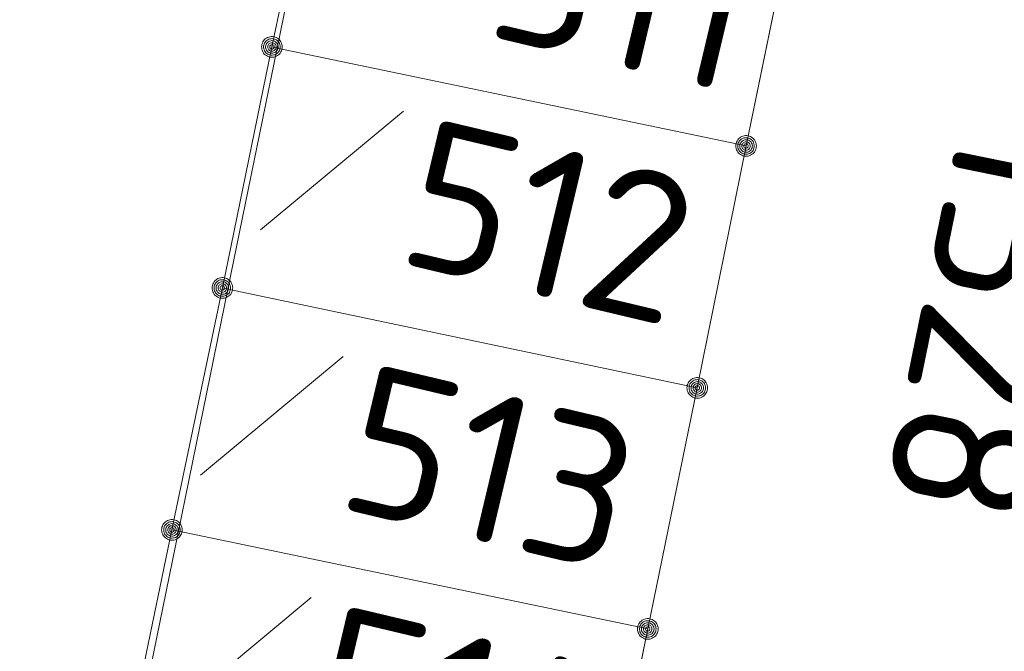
# Model space of a CAD drawing. Header units: metres. Extents: x 3425540 to 3446143, y 5432760 to 5444637.
# Tile 638 of 656: x 3444937 to 3444949, y 5435799 to 5435806. Entities that reach past the tile are written whole.
import ezdxf

# ---------------------------------------------------------------- set-up
doc = ezdxf.new("R2010")
doc.units = ezdxf.units.M
doc.layers.add('B_Bestand', color=9, linetype='Continuous', lineweight=18)
doc.layers.add('B_Flurgrenzen', color=9, linetype='Continuous', lineweight=18)
doc.styles.get("Standard").update_dxf_attribs({"font": 'isocpeur.ttf'})

msp = doc.modelspace()

# ---------------------------------------------------------------- linework, layer by layer
at = {"layer": 'B_Bestand'}
for points in [[(3444945.689, 5435804.848), (3444946.289, 5435807.758), (3444940.608, 5435808.957), (3444940.012, 5435806.034), (3444945.689, 5435804.848)], [(3444940.012, 5435806.034), (3444939.416, 5435803.114), (3444945.099, 5435801.918), (3444945.689, 5435804.848)], [(3444939.416, 5435803.114), (3444938.817, 5435800.182)], [(3444944.499, 5435798.998), (3444945.099, 5435801.918)], [(3444938.817, 5435800.182), (3444938.22, 5435797.258), (3444943.899, 5435796.078), (3444944.499, 5435798.998), (3444938.817, 5435800.182)]]:
    msp.add_lwpolyline(points, dxfattribs=at)
for points, knots in [([(3445186.622, 5435751.676), (3445184.336, 5435753.331), (3445182.05, 5435754.985), (3445179.764, 5435756.639), (3445177.603, 5435758.203), (3445175.418, 5435759.732), (3445173.241, 5435761.272), (3445165.58, 5435766.693), (3445157.875, 5435772.036), (3445150.028, 5435777.199), (3445141.655, 5435782.708), (3445132.842, 5435787.481), (3445124.072, 5435792.317), (3445122.796, 5435793.021), (3445121.474, 5435793.634), (3445120.199, 5435794.341), (3445115.835, 5435796.764), (3445111.481, 5435799.236), (3445107.457, 5435802.184), (3445103.518, 5435805.07), (3445099.586, 5435807.963), (3445095.658, 5435810.862), (3445091.137, 5435814.198), (3445086.614, 5435817.529), (3445082.097, 5435820.87), (3445076.719, 5435824.848), (3445071.367, 5435828.863), (3445066, 5435832.856), (3445060.612, 5435836.865), (3445055.222, 5435840.868), (3445049.783, 5435844.809), (3445045.201, 5435848.129), (3445040.418, 5435851.155), (3445035.68, 5435854.248), (3445030.038, 5435857.931), (3445024.385, 5435861.592), (3445018.638, 5435865.107), (3445011.748, 5435869.321), (3445004.613, 5435873.109), (3444997.662, 5435877.222), (3444994.679, 5435878.987), (3444991.608, 5435880.632), (3444988.824, 5435882.695), (3444986.55, 5435884.381), (3444984.276, 5435886.067), (3444982.002, 5435887.752), (3444979.028, 5435889.957), (3444976.054, 5435892.161), (3444973.08, 5435894.365), (3444965.603, 5435899.906), (3444958.075, 5435905.377), (3444950.567, 5435910.876), (3444943.434, 5435916.1), (3444936.283, 5435921.294), (3444929.081, 5435926.425), (3444924.842, 5435929.445), (3444920.482, 5435932.293), (3444916.054, 5435935.026), (3444908.237, 5435939.852), (3444900.42, 5435944.677), (3444892.603, 5435949.502)], [0, 0, 0, 0, 0.023866, 0.023866, 0.023866, 0.046422, 0.046422, 0.046422, 0.125788, 0.125788, 0.125788, 0.210471, 0.210471, 0.210471, 0.222791, 0.222791, 0.222791, 0.264973, 0.264973, 0.264973, 0.306265, 0.306265, 0.306265, 0.35378, 0.35378, 0.35378, 0.41036, 0.41036, 0.41036, 0.467156, 0.467156, 0.467156, 0.514999, 0.514999, 0.514999, 0.571969, 0.571969, 0.571969, 0.640259, 0.640259, 0.640259, 0.669566, 0.669566, 0.669566, 0.693507, 0.693507, 0.693507, 0.724816, 0.724816, 0.724816, 0.803525, 0.803525, 0.803525, 0.878296, 0.878296, 0.878296, 0.922305, 0.922305, 0.922305, 1, 1, 1, 1]), ([(3444891.819, 5435947.712), (3444896.762, 5435944.811), (3444901.706, 5435941.909), (3444906.649, 5435939.007), (3444910.592, 5435936.693), (3444914.403, 5435934.163), (3444918.233, 5435931.664), (3444924.03, 5435927.881), (3444929.841, 5435924.118), (3444935.439, 5435920.048), (3444940.991, 5435916.011), (3444946.509, 5435911.931), (3444952.022, 5435907.842), (3444958.694, 5435902.893), (3444965.342, 5435897.914), (3444972.02, 5435892.972), (3444975.567, 5435890.348), (3444979.157, 5435887.784), (3444982.739, 5435885.207), (3444985.273, 5435883.384), (3444987.788, 5435881.533), (3444990.436, 5435879.877), (3444992.825, 5435878.383), (3444995.263, 5435876.978), (3444997.698, 5435875.564), (3445001.503, 5435873.354), (3445005.314, 5435871.156), (3445009.116, 5435868.942), (3445012.399, 5435867.031), (3445015.675, 5435865.105), (3445018.948, 5435863.176), (3445022.578, 5435861.037), (3445026.18, 5435858.852), (3445029.723, 5435856.569), (3445033.231, 5435854.308), (3445036.678, 5435851.96), (3445040.127, 5435849.61), (3445043.386, 5435847.39), (3445046.667, 5435845.201), (3445049.861, 5435842.887), (3445056.77, 5435837.882), (3445063.627, 5435832.81), (3445070.478, 5435827.728), (3445077.001, 5435822.89), (3445083.514, 5435818.04), (3445090.038, 5435813.204), (3445093.519, 5435810.624), (3445097.013, 5435808.063), (3445100.503, 5435805.495), (3445103.029, 5435803.637), (3445105.577, 5435801.812), (3445108.161, 5435800.029), (3445111.539, 5435797.699), (3445115.107, 5435795.667), (3445118.7, 5435793.688), (3445121.909, 5435791.921), (3445125.22, 5435790.353), (3445128.429, 5435788.587), (3445132.615, 5435786.283), (3445136.782, 5435783.949), (3445140.833, 5435781.407), (3445145.569, 5435778.436), (3445150.207, 5435775.331), (3445154.782, 5435772.125), (3445159.864, 5435768.564), (3445164.849, 5435764.868), (3445169.947, 5435761.332), (3445172.681, 5435759.436), (3445175.41, 5435757.532), (3445178.186, 5435755.697), (3445179.95, 5435754.531), (3445181.719, 5435753.372), (3445183.483, 5435752.205), (3445184.245, 5435751.702), (3445185.006, 5435751.198), (3445185.768, 5435750.694)], [0, 0, 0, 0, 0.048546, 0.048546, 0.048546, 0.087266, 0.087266, 0.087266, 0.145873, 0.145873, 0.145873, 0.204003, 0.204003, 0.204003, 0.274356, 0.274356, 0.274356, 0.311723, 0.311723, 0.311723, 0.338153, 0.338153, 0.338153, 0.361998, 0.361998, 0.361998, 0.399261, 0.399261, 0.399261, 0.431438, 0.431438, 0.431438, 0.467121, 0.467121, 0.467121, 0.502457, 0.502457, 0.502457, 0.535854, 0.535854, 0.535854, 0.608097, 0.608097, 0.608097, 0.676876, 0.676876, 0.676876, 0.71357, 0.71357, 0.71357, 0.740131, 0.740131, 0.740131, 0.774854, 0.774854, 0.774854, 0.805866, 0.805866, 0.805866, 0.846327, 0.846327, 0.846327, 0.893628, 0.893628, 0.893628, 0.946176, 0.946176, 0.946176, 0.974355, 0.974355, 0.974355, 0.992266, 0.992266, 0.992266, 1, 1, 1, 1])]:
    msp.add_open_spline(points, degree=3, knots=knots, dxfattribs=at)
at = {"layer": 'B_Flurgrenzen'}
for p, q in [((3444939.949, 5435806.048), (3444940.558, 5435808.968)), ((3444945.689, 5435804.848), (3444946.289, 5435807.758)), ((3444939.349, 5435803.128), (3444939.949, 5435806.048)), ((3444939.949, 5435806.048), (3444940.012, 5435806.034)), ((3444940.012, 5435806.034), (3444945.689, 5435804.848)), ((3444939.812, 5435803.831), (3444941.542, 5435805.27)), ((3444945.099, 5435801.918), (3444945.689, 5435804.848)), ((3444938.739, 5435800.198), (3444939.349, 5435803.128)), ((3444939.349, 5435803.128), (3444939.416, 5435803.114)), ((3444939.416, 5435803.114), (3444945.099, 5435801.918)), ((3444939.083, 5435800.861), (3444940.813, 5435802.3)), ((3444944.499, 5435798.998), (3444945.099, 5435801.918)), ((3444938.129, 5435797.277), (3444938.739, 5435800.198)), ((3444938.739, 5435800.198), (3444938.817, 5435800.182)), ((3444938.817, 5435800.182), (3444944.499, 5435798.998)), ((3444938.695, 5435797.938), (3444940.425, 5435799.378)), ((3444943.899, 5435796.078), (3444944.499, 5435798.998))]:
    msp.add_line(p, q, dxfattribs=at)
for points in [[(3444940.074, 5435806.048), (3444940.073, 5435806.064), (3444940.07, 5435806.079), (3444940.065, 5435806.094), (3444940.058, 5435806.108), (3444940.05, 5435806.122), (3444940.041, 5435806.134), (3444940.029, 5435806.144), (3444940.016, 5435806.153), (3444940.002, 5435806.161), (3444939.987, 5435806.167), (3444939.973, 5435806.171), (3444939.957, 5435806.173), (3444939.941, 5435806.173), (3444939.925, 5435806.171), (3444939.911, 5435806.167), (3444939.896, 5435806.161), (3444939.882, 5435806.153), (3444939.869, 5435806.144), (3444939.857, 5435806.134), (3444939.848, 5435806.122), (3444939.84, 5435806.108), (3444939.833, 5435806.094), (3444939.828, 5435806.079), (3444939.825, 5435806.064), (3444939.824, 5435806.048), (3444939.825, 5435806.032), (3444939.828, 5435806.017), (3444939.833, 5435806.002), (3444939.84, 5435805.988), (3444939.848, 5435805.974), (3444939.857, 5435805.962), (3444939.869, 5435805.952), (3444939.882, 5435805.943), (3444939.896, 5435805.935), (3444939.911, 5435805.929), (3444939.925, 5435805.925), (3444939.941, 5435805.923), (3444939.957, 5435805.923), (3444939.973, 5435805.925), (3444939.987, 5435805.929), (3444940.002, 5435805.935), (3444940.016, 5435805.943), (3444940.029, 5435805.952), (3444940.041, 5435805.962), (3444940.05, 5435805.974), (3444940.058, 5435805.988), (3444940.065, 5435806.002), (3444940.07, 5435806.017), (3444940.073, 5435806.032), (3444940.074, 5435806.048)], [(3444940.049, 5435806.048), (3444940.048, 5435806.062), (3444940.045, 5435806.076), (3444940.041, 5435806.088), (3444940.035, 5435806.101), (3444940.026, 5435806.113), (3444940.016, 5435806.123), (3444940.005, 5435806.132), (3444939.993, 5435806.139), (3444939.98, 5435806.143), (3444939.967, 5435806.146), (3444939.953, 5435806.148), (3444939.938, 5435806.147), (3444939.924, 5435806.145), (3444939.912, 5435806.142), (3444939.899, 5435806.135), (3444939.887, 5435806.127), (3444939.877, 5435806.118), (3444939.867, 5435806.107), (3444939.86, 5435806.095), (3444939.855, 5435806.082), (3444939.851, 5435806.069), (3444939.849, 5435806.055), (3444939.849, 5435806.041), (3444939.851, 5435806.027), (3444939.855, 5435806.014), (3444939.86, 5435806.001), (3444939.867, 5435805.989), (3444939.877, 5435805.978), (3444939.887, 5435805.969), (3444939.899, 5435805.961), (3444939.912, 5435805.954), (3444939.924, 5435805.951), (3444939.938, 5435805.949), (3444939.953, 5435805.948), (3444939.967, 5435805.95), (3444939.98, 5435805.953), (3444939.993, 5435805.957), (3444940.005, 5435805.964), (3444940.016, 5435805.973), (3444940.026, 5435805.983), (3444940.035, 5435805.995), (3444940.041, 5435806.008), (3444940.045, 5435806.02), (3444940.048, 5435806.034), (3444940.049, 5435806.048)], [(3444940.025, 5435806.048), (3444940.024, 5435806.06), (3444940.021, 5435806.072), (3444940.016, 5435806.083), (3444940.01, 5435806.093), (3444940.001, 5435806.103), (3444939.992, 5435806.11), (3444939.981, 5435806.117), (3444939.97, 5435806.121), (3444939.958, 5435806.123), (3444939.946, 5435806.124), (3444939.934, 5435806.122), (3444939.922, 5435806.119), (3444939.912, 5435806.114), (3444939.901, 5435806.107), (3444939.892, 5435806.098), (3444939.885, 5435806.088), (3444939.879, 5435806.078), (3444939.875, 5435806.066), (3444939.873, 5435806.054), (3444939.873, 5435806.042), (3444939.875, 5435806.03), (3444939.879, 5435806.018), (3444939.885, 5435806.008), (3444939.892, 5435805.998), (3444939.901, 5435805.989), (3444939.911, 5435805.982), (3444939.922, 5435805.977), (3444939.934, 5435805.974), (3444939.946, 5435805.972), (3444939.958, 5435805.973), (3444939.97, 5435805.975), (3444939.981, 5435805.979), (3444939.992, 5435805.986), (3444940.001, 5435805.993), (3444940.01, 5435806.003), (3444940.016, 5435806.013), (3444940.021, 5435806.024), (3444940.024, 5435806.036), (3444940.025, 5435806.048)], [(3444940, 5435806.048), (3444939.999, 5435806.058), (3444939.996, 5435806.068), (3444939.991, 5435806.077), (3444939.985, 5435806.084), (3444939.978, 5435806.09), (3444939.969, 5435806.095), (3444939.959, 5435806.098), (3444939.949, 5435806.099), (3444939.939, 5435806.098), (3444939.929, 5435806.095), (3444939.92, 5435806.09), (3444939.913, 5435806.084), (3444939.907, 5435806.077), (3444939.902, 5435806.068), (3444939.899, 5435806.058), (3444939.898, 5435806.048), (3444939.899, 5435806.038), (3444939.902, 5435806.028), (3444939.907, 5435806.019), (3444939.913, 5435806.012), (3444939.92, 5435806.006), (3444939.929, 5435806.001), (3444939.939, 5435805.998), (3444939.949, 5435805.997), (3444939.959, 5435805.998), (3444939.969, 5435806.001), (3444939.978, 5435806.006), (3444939.985, 5435806.012), (3444939.991, 5435806.019), (3444939.996, 5435806.028), (3444939.999, 5435806.038), (3444940, 5435806.048)], [(3444939.976, 5435806.048), (3444939.975, 5435806.055), (3444939.972, 5435806.062), (3444939.967, 5435806.068), (3444939.961, 5435806.072), (3444939.954, 5435806.074), (3444939.947, 5435806.075), (3444939.94, 5435806.073), (3444939.933, 5435806.07), (3444939.928, 5435806.065), (3444939.924, 5435806.059), (3444939.922, 5435806.052), (3444939.922, 5435806.044), (3444939.924, 5435806.037), (3444939.928, 5435806.031), (3444939.933, 5435806.026), (3444939.94, 5435806.023), (3444939.947, 5435806.021), (3444939.954, 5435806.022), (3444939.961, 5435806.024), (3444939.967, 5435806.028), (3444939.972, 5435806.034), (3444939.975, 5435806.041), (3444939.976, 5435806.048)], [(3444945.814, 5435804.848), (3444945.813, 5435804.864), (3444945.81, 5435804.879), (3444945.805, 5435804.894), (3444945.798, 5435804.908), (3444945.79, 5435804.922), (3444945.781, 5435804.934), (3444945.769, 5435804.944), (3444945.756, 5435804.953), (3444945.742, 5435804.961), (3444945.727, 5435804.967), (3444945.713, 5435804.971), (3444945.697, 5435804.973), (3444945.681, 5435804.973), (3444945.665, 5435804.971), (3444945.651, 5435804.967), (3444945.636, 5435804.961), (3444945.622, 5435804.953), (3444945.609, 5435804.944), (3444945.597, 5435804.934), (3444945.588, 5435804.922), (3444945.58, 5435804.908), (3444945.573, 5435804.894), (3444945.568, 5435804.879), (3444945.565, 5435804.864), (3444945.564, 5435804.848), (3444945.565, 5435804.832), (3444945.568, 5435804.817), (3444945.573, 5435804.802), (3444945.58, 5435804.788), (3444945.588, 5435804.774), (3444945.597, 5435804.762), (3444945.609, 5435804.752), (3444945.622, 5435804.743), (3444945.636, 5435804.735), (3444945.651, 5435804.729), (3444945.665, 5435804.725), (3444945.681, 5435804.723), (3444945.697, 5435804.723), (3444945.713, 5435804.725), (3444945.727, 5435804.729), (3444945.742, 5435804.735), (3444945.756, 5435804.743), (3444945.769, 5435804.752), (3444945.781, 5435804.762), (3444945.79, 5435804.774), (3444945.798, 5435804.788), (3444945.805, 5435804.802), (3444945.81, 5435804.817), (3444945.813, 5435804.832), (3444945.814, 5435804.848)], [(3444945.789, 5435804.848), (3444945.788, 5435804.862), (3444945.785, 5435804.876), (3444945.781, 5435804.888), (3444945.775, 5435804.901), (3444945.766, 5435804.913), (3444945.756, 5435804.923), (3444945.745, 5435804.932), (3444945.733, 5435804.939), (3444945.72, 5435804.943), (3444945.707, 5435804.946), (3444945.693, 5435804.948), (3444945.678, 5435804.947), (3444945.664, 5435804.945), (3444945.652, 5435804.942), (3444945.639, 5435804.935), (3444945.627, 5435804.927), (3444945.617, 5435804.918), (3444945.607, 5435804.907), (3444945.6, 5435804.895), (3444945.595, 5435804.882), (3444945.591, 5435804.869), (3444945.589, 5435804.855), (3444945.589, 5435804.841), (3444945.591, 5435804.827), (3444945.595, 5435804.814), (3444945.6, 5435804.801), (3444945.607, 5435804.789), (3444945.617, 5435804.778), (3444945.627, 5435804.769), (3444945.639, 5435804.761), (3444945.652, 5435804.754), (3444945.664, 5435804.751), (3444945.678, 5435804.749), (3444945.693, 5435804.748), (3444945.707, 5435804.75), (3444945.72, 5435804.753), (3444945.733, 5435804.757), (3444945.745, 5435804.764), (3444945.756, 5435804.773), (3444945.766, 5435804.783), (3444945.775, 5435804.795), (3444945.781, 5435804.808), (3444945.785, 5435804.82), (3444945.788, 5435804.834), (3444945.789, 5435804.848)], [(3444945.765, 5435804.848), (3444945.764, 5435804.86), (3444945.761, 5435804.872), (3444945.756, 5435804.883), (3444945.75, 5435804.893), (3444945.741, 5435804.903), (3444945.732, 5435804.91), (3444945.721, 5435804.917), (3444945.71, 5435804.921), (3444945.698, 5435804.923), (3444945.686, 5435804.924), (3444945.674, 5435804.922), (3444945.662, 5435804.919), (3444945.652, 5435804.914), (3444945.641, 5435804.907), (3444945.632, 5435804.898), (3444945.625, 5435804.888), (3444945.619, 5435804.878), (3444945.615, 5435804.866), (3444945.613, 5435804.854), (3444945.613, 5435804.842), (3444945.615, 5435804.83), (3444945.619, 5435804.818), (3444945.625, 5435804.808), (3444945.632, 5435804.798), (3444945.641, 5435804.789), (3444945.651, 5435804.782), (3444945.662, 5435804.777), (3444945.674, 5435804.774), (3444945.686, 5435804.772), (3444945.698, 5435804.773), (3444945.71, 5435804.775), (3444945.721, 5435804.779), (3444945.732, 5435804.786), (3444945.741, 5435804.793), (3444945.75, 5435804.803), (3444945.756, 5435804.813), (3444945.761, 5435804.824), (3444945.764, 5435804.836), (3444945.765, 5435804.848)], [(3444945.74, 5435804.848), (3444945.739, 5435804.858), (3444945.736, 5435804.868), (3444945.731, 5435804.877), (3444945.725, 5435804.884), (3444945.718, 5435804.89), (3444945.709, 5435804.895), (3444945.699, 5435804.898), (3444945.689, 5435804.899), (3444945.679, 5435804.898), (3444945.669, 5435804.895), (3444945.66, 5435804.89), (3444945.653, 5435804.884), (3444945.647, 5435804.877), (3444945.642, 5435804.868), (3444945.639, 5435804.858), (3444945.638, 5435804.848), (3444945.639, 5435804.838), (3444945.642, 5435804.828), (3444945.647, 5435804.819), (3444945.653, 5435804.812), (3444945.66, 5435804.806), (3444945.669, 5435804.801), (3444945.679, 5435804.798), (3444945.689, 5435804.797), (3444945.699, 5435804.798), (3444945.709, 5435804.801), (3444945.718, 5435804.806), (3444945.725, 5435804.812), (3444945.731, 5435804.819), (3444945.736, 5435804.828), (3444945.739, 5435804.838), (3444945.74, 5435804.848)], [(3444945.716, 5435804.848), (3444945.715, 5435804.855), (3444945.712, 5435804.862), (3444945.707, 5435804.868), (3444945.701, 5435804.872), (3444945.694, 5435804.874), (3444945.687, 5435804.875), (3444945.68, 5435804.873), (3444945.673, 5435804.87), (3444945.668, 5435804.865), (3444945.664, 5435804.859), (3444945.662, 5435804.852), (3444945.662, 5435804.844), (3444945.664, 5435804.837), (3444945.668, 5435804.831), (3444945.673, 5435804.826), (3444945.68, 5435804.823), (3444945.687, 5435804.821), (3444945.694, 5435804.822), (3444945.701, 5435804.824), (3444945.707, 5435804.828), (3444945.712, 5435804.834), (3444945.715, 5435804.841), (3444945.716, 5435804.848)], [(3444939.474, 5435803.128), (3444939.473, 5435803.144), (3444939.47, 5435803.159), (3444939.465, 5435803.174), (3444939.458, 5435803.188), (3444939.45, 5435803.202), (3444939.441, 5435803.214), (3444939.429, 5435803.224), (3444939.416, 5435803.233), (3444939.402, 5435803.241), (3444939.387, 5435803.247), (3444939.373, 5435803.251), (3444939.357, 5435803.253), (3444939.341, 5435803.253), (3444939.325, 5435803.251), (3444939.311, 5435803.247), (3444939.296, 5435803.241), (3444939.282, 5435803.233), (3444939.269, 5435803.224), (3444939.257, 5435803.214), (3444939.248, 5435803.202), (3444939.24, 5435803.188), (3444939.233, 5435803.174), (3444939.228, 5435803.159), (3444939.225, 5435803.144), (3444939.224, 5435803.128), (3444939.225, 5435803.112), (3444939.228, 5435803.097), (3444939.233, 5435803.082), (3444939.24, 5435803.068), (3444939.248, 5435803.054), (3444939.257, 5435803.042), (3444939.269, 5435803.032), (3444939.282, 5435803.023), (3444939.296, 5435803.015), (3444939.311, 5435803.009), (3444939.325, 5435803.005), (3444939.341, 5435803.003), (3444939.357, 5435803.003), (3444939.373, 5435803.005), (3444939.387, 5435803.009), (3444939.402, 5435803.015), (3444939.416, 5435803.023), (3444939.429, 5435803.032), (3444939.441, 5435803.042), (3444939.45, 5435803.054), (3444939.458, 5435803.068), (3444939.465, 5435803.082), (3444939.47, 5435803.097), (3444939.473, 5435803.112), (3444939.474, 5435803.128)], [(3444939.449, 5435803.128), (3444939.448, 5435803.142), (3444939.445, 5435803.156), (3444939.441, 5435803.168), (3444939.435, 5435803.181), (3444939.426, 5435803.193), (3444939.416, 5435803.203), (3444939.405, 5435803.212), (3444939.393, 5435803.219), (3444939.38, 5435803.223), (3444939.367, 5435803.226), (3444939.353, 5435803.228), (3444939.338, 5435803.227), (3444939.324, 5435803.225), (3444939.312, 5435803.222), (3444939.299, 5435803.215), (3444939.287, 5435803.207), (3444939.277, 5435803.198), (3444939.267, 5435803.187), (3444939.26, 5435803.175), (3444939.255, 5435803.162), (3444939.251, 5435803.149), (3444939.249, 5435803.135), (3444939.249, 5435803.121), (3444939.251, 5435803.107), (3444939.255, 5435803.094), (3444939.26, 5435803.081), (3444939.267, 5435803.069), (3444939.277, 5435803.058), (3444939.287, 5435803.049), (3444939.299, 5435803.041), (3444939.312, 5435803.034), (3444939.324, 5435803.031), (3444939.338, 5435803.029), (3444939.353, 5435803.028), (3444939.367, 5435803.03), (3444939.38, 5435803.033), (3444939.393, 5435803.037), (3444939.405, 5435803.044), (3444939.416, 5435803.053), (3444939.426, 5435803.063), (3444939.435, 5435803.075), (3444939.441, 5435803.088), (3444939.445, 5435803.1), (3444939.448, 5435803.114), (3444939.449, 5435803.128)], [(3444939.425, 5435803.128), (3444939.424, 5435803.14), (3444939.421, 5435803.152), (3444939.416, 5435803.163), (3444939.41, 5435803.173), (3444939.401, 5435803.183), (3444939.392, 5435803.19), (3444939.381, 5435803.197), (3444939.37, 5435803.201), (3444939.358, 5435803.203), (3444939.346, 5435803.204), (3444939.334, 5435803.202), (3444939.322, 5435803.199), (3444939.312, 5435803.194), (3444939.301, 5435803.187), (3444939.292, 5435803.178), (3444939.285, 5435803.168), (3444939.279, 5435803.158), (3444939.275, 5435803.146), (3444939.273, 5435803.134), (3444939.273, 5435803.122), (3444939.275, 5435803.11), (3444939.279, 5435803.098), (3444939.285, 5435803.088), (3444939.292, 5435803.078), (3444939.301, 5435803.069), (3444939.311, 5435803.062), (3444939.322, 5435803.057), (3444939.334, 5435803.054), (3444939.346, 5435803.052), (3444939.358, 5435803.053), (3444939.37, 5435803.055), (3444939.381, 5435803.059), (3444939.392, 5435803.066), (3444939.401, 5435803.073), (3444939.41, 5435803.083), (3444939.416, 5435803.093), (3444939.421, 5435803.104), (3444939.424, 5435803.116), (3444939.425, 5435803.128)], [(3444939.4, 5435803.128), (3444939.399, 5435803.138), (3444939.396, 5435803.148), (3444939.391, 5435803.157), (3444939.385, 5435803.164), (3444939.378, 5435803.17), (3444939.369, 5435803.175), (3444939.359, 5435803.178), (3444939.349, 5435803.179), (3444939.339, 5435803.178), (3444939.329, 5435803.175), (3444939.32, 5435803.17), (3444939.313, 5435803.164), (3444939.307, 5435803.157), (3444939.302, 5435803.148), (3444939.299, 5435803.138), (3444939.298, 5435803.128), (3444939.299, 5435803.118), (3444939.302, 5435803.108), (3444939.307, 5435803.099), (3444939.313, 5435803.092), (3444939.32, 5435803.086), (3444939.329, 5435803.081), (3444939.339, 5435803.078), (3444939.349, 5435803.077), (3444939.359, 5435803.078), (3444939.369, 5435803.081), (3444939.378, 5435803.086), (3444939.385, 5435803.092), (3444939.391, 5435803.099), (3444939.396, 5435803.108), (3444939.399, 5435803.118), (3444939.4, 5435803.128)], [(3444939.376, 5435803.128), (3444939.375, 5435803.135), (3444939.372, 5435803.142), (3444939.367, 5435803.148), (3444939.361, 5435803.152), (3444939.354, 5435803.154), (3444939.347, 5435803.155), (3444939.34, 5435803.153), (3444939.333, 5435803.15), (3444939.328, 5435803.145), (3444939.324, 5435803.139), (3444939.322, 5435803.132), (3444939.322, 5435803.124), (3444939.324, 5435803.117), (3444939.328, 5435803.111), (3444939.333, 5435803.106), (3444939.34, 5435803.103), (3444939.347, 5435803.101), (3444939.354, 5435803.102), (3444939.361, 5435803.104), (3444939.367, 5435803.108), (3444939.372, 5435803.114), (3444939.375, 5435803.121), (3444939.376, 5435803.128)], [(3444945.224, 5435801.918), (3444945.223, 5435801.934), (3444945.22, 5435801.949), (3444945.215, 5435801.964), (3444945.208, 5435801.978), (3444945.2, 5435801.992), (3444945.191, 5435802.004), (3444945.179, 5435802.014), (3444945.166, 5435802.023), (3444945.152, 5435802.031), (3444945.137, 5435802.037), (3444945.123, 5435802.041), (3444945.107, 5435802.043), (3444945.091, 5435802.043), (3444945.075, 5435802.041), (3444945.061, 5435802.037), (3444945.046, 5435802.031), (3444945.032, 5435802.023), (3444945.019, 5435802.014), (3444945.007, 5435802.004), (3444944.998, 5435801.992), (3444944.99, 5435801.978), (3444944.983, 5435801.964), (3444944.978, 5435801.949), (3444944.975, 5435801.934), (3444944.974, 5435801.918), (3444944.975, 5435801.902), (3444944.978, 5435801.887), (3444944.983, 5435801.872), (3444944.99, 5435801.858), (3444944.998, 5435801.844), (3444945.007, 5435801.832), (3444945.019, 5435801.822), (3444945.032, 5435801.813), (3444945.046, 5435801.805), (3444945.061, 5435801.799), (3444945.075, 5435801.795), (3444945.091, 5435801.793), (3444945.107, 5435801.793), (3444945.123, 5435801.795), (3444945.137, 5435801.799), (3444945.152, 5435801.805), (3444945.166, 5435801.813), (3444945.179, 5435801.822), (3444945.191, 5435801.832), (3444945.2, 5435801.844), (3444945.208, 5435801.858), (3444945.215, 5435801.872), (3444945.22, 5435801.887), (3444945.223, 5435801.902), (3444945.224, 5435801.918)], [(3444945.199, 5435801.918), (3444945.198, 5435801.932), (3444945.195, 5435801.946), (3444945.191, 5435801.958), (3444945.185, 5435801.971), (3444945.176, 5435801.983), (3444945.166, 5435801.993), (3444945.155, 5435802.002), (3444945.143, 5435802.009), (3444945.13, 5435802.013), (3444945.117, 5435802.016), (3444945.103, 5435802.018), (3444945.088, 5435802.017), (3444945.074, 5435802.015), (3444945.062, 5435802.012), (3444945.049, 5435802.005), (3444945.037, 5435801.997), (3444945.027, 5435801.988), (3444945.017, 5435801.977), (3444945.01, 5435801.965), (3444945.005, 5435801.952), (3444945.001, 5435801.939), (3444944.999, 5435801.925), (3444944.999, 5435801.911), (3444945.001, 5435801.897), (3444945.005, 5435801.884), (3444945.01, 5435801.871), (3444945.017, 5435801.859), (3444945.027, 5435801.848), (3444945.037, 5435801.839), (3444945.049, 5435801.831), (3444945.062, 5435801.824), (3444945.074, 5435801.821), (3444945.088, 5435801.819), (3444945.103, 5435801.818), (3444945.117, 5435801.82), (3444945.13, 5435801.823), (3444945.143, 5435801.827), (3444945.155, 5435801.834), (3444945.166, 5435801.843), (3444945.176, 5435801.853), (3444945.185, 5435801.865), (3444945.191, 5435801.878), (3444945.195, 5435801.89), (3444945.198, 5435801.904), (3444945.199, 5435801.918)], [(3444945.175, 5435801.918), (3444945.174, 5435801.93), (3444945.171, 5435801.942), (3444945.166, 5435801.953), (3444945.16, 5435801.963), (3444945.151, 5435801.973), (3444945.142, 5435801.98), (3444945.131, 5435801.987), (3444945.12, 5435801.991), (3444945.108, 5435801.993), (3444945.096, 5435801.994), (3444945.084, 5435801.992), (3444945.072, 5435801.989), (3444945.062, 5435801.984), (3444945.051, 5435801.977), (3444945.042, 5435801.968), (3444945.035, 5435801.958), (3444945.029, 5435801.948), (3444945.025, 5435801.936), (3444945.023, 5435801.924), (3444945.023, 5435801.912), (3444945.025, 5435801.9), (3444945.029, 5435801.888), (3444945.035, 5435801.878), (3444945.042, 5435801.868), (3444945.051, 5435801.859), (3444945.061, 5435801.852), (3444945.072, 5435801.847), (3444945.084, 5435801.844), (3444945.096, 5435801.842), (3444945.108, 5435801.843), (3444945.12, 5435801.845), (3444945.131, 5435801.849), (3444945.142, 5435801.856), (3444945.151, 5435801.863), (3444945.16, 5435801.873), (3444945.166, 5435801.883), (3444945.171, 5435801.894), (3444945.174, 5435801.906), (3444945.175, 5435801.918)], [(3444945.15, 5435801.918), (3444945.149, 5435801.928), (3444945.146, 5435801.938), (3444945.141, 5435801.947), (3444945.135, 5435801.954), (3444945.128, 5435801.96), (3444945.119, 5435801.965), (3444945.109, 5435801.968), (3444945.099, 5435801.969), (3444945.089, 5435801.968), (3444945.079, 5435801.965), (3444945.07, 5435801.96), (3444945.063, 5435801.954), (3444945.057, 5435801.947), (3444945.052, 5435801.938), (3444945.049, 5435801.928), (3444945.048, 5435801.918), (3444945.049, 5435801.908), (3444945.052, 5435801.898), (3444945.057, 5435801.889), (3444945.063, 5435801.882), (3444945.07, 5435801.876), (3444945.079, 5435801.871), (3444945.089, 5435801.868), (3444945.099, 5435801.867), (3444945.109, 5435801.868), (3444945.119, 5435801.871), (3444945.128, 5435801.876), (3444945.135, 5435801.882), (3444945.141, 5435801.889), (3444945.146, 5435801.898), (3444945.149, 5435801.908), (3444945.15, 5435801.918)], [(3444945.126, 5435801.918), (3444945.125, 5435801.925), (3444945.122, 5435801.932), (3444945.117, 5435801.938), (3444945.111, 5435801.942), (3444945.104, 5435801.944), (3444945.097, 5435801.945), (3444945.09, 5435801.943), (3444945.083, 5435801.94), (3444945.078, 5435801.935), (3444945.074, 5435801.929), (3444945.072, 5435801.922), (3444945.072, 5435801.914), (3444945.074, 5435801.907), (3444945.078, 5435801.901), (3444945.083, 5435801.896), (3444945.09, 5435801.893), (3444945.097, 5435801.891), (3444945.104, 5435801.892), (3444945.111, 5435801.894), (3444945.117, 5435801.898), (3444945.122, 5435801.904), (3444945.125, 5435801.911), (3444945.126, 5435801.918)], [(3444938.864, 5435800.198), (3444938.863, 5435800.214), (3444938.86, 5435800.229), (3444938.855, 5435800.244), (3444938.848, 5435800.258), (3444938.84, 5435800.272), (3444938.831, 5435800.284), (3444938.819, 5435800.294), (3444938.806, 5435800.303), (3444938.792, 5435800.311), (3444938.777, 5435800.317), (3444938.763, 5435800.321), (3444938.747, 5435800.323), (3444938.731, 5435800.323), (3444938.715, 5435800.321), (3444938.701, 5435800.317), (3444938.686, 5435800.311), (3444938.672, 5435800.303), (3444938.659, 5435800.294), (3444938.647, 5435800.284), (3444938.638, 5435800.272), (3444938.63, 5435800.258), (3444938.623, 5435800.244), (3444938.618, 5435800.229), (3444938.615, 5435800.214), (3444938.614, 5435800.198), (3444938.615, 5435800.182), (3444938.618, 5435800.167), (3444938.623, 5435800.152), (3444938.63, 5435800.138), (3444938.638, 5435800.124), (3444938.647, 5435800.112), (3444938.659, 5435800.102), (3444938.672, 5435800.093), (3444938.686, 5435800.085), (3444938.701, 5435800.079), (3444938.715, 5435800.075), (3444938.731, 5435800.073), (3444938.747, 5435800.073), (3444938.763, 5435800.075), (3444938.777, 5435800.079), (3444938.792, 5435800.085), (3444938.806, 5435800.093), (3444938.819, 5435800.102), (3444938.831, 5435800.112), (3444938.84, 5435800.124), (3444938.848, 5435800.138), (3444938.855, 5435800.152), (3444938.86, 5435800.167), (3444938.863, 5435800.182), (3444938.864, 5435800.198)], [(3444938.839, 5435800.198), (3444938.838, 5435800.212), (3444938.835, 5435800.226), (3444938.831, 5435800.238), (3444938.825, 5435800.251), (3444938.816, 5435800.263), (3444938.806, 5435800.273), (3444938.795, 5435800.282), (3444938.783, 5435800.289), (3444938.77, 5435800.293), (3444938.757, 5435800.296), (3444938.743, 5435800.298), (3444938.728, 5435800.297), (3444938.714, 5435800.295), (3444938.702, 5435800.292), (3444938.689, 5435800.285), (3444938.677, 5435800.277), (3444938.667, 5435800.268), (3444938.657, 5435800.257), (3444938.65, 5435800.245), (3444938.645, 5435800.232), (3444938.641, 5435800.219), (3444938.639, 5435800.205), (3444938.639, 5435800.191), (3444938.641, 5435800.177), (3444938.645, 5435800.164), (3444938.65, 5435800.151), (3444938.657, 5435800.139), (3444938.667, 5435800.128), (3444938.677, 5435800.119), (3444938.689, 5435800.111), (3444938.702, 5435800.104), (3444938.714, 5435800.101), (3444938.728, 5435800.099), (3444938.743, 5435800.098), (3444938.757, 5435800.1), (3444938.77, 5435800.103), (3444938.783, 5435800.107), (3444938.795, 5435800.114), (3444938.806, 5435800.123), (3444938.816, 5435800.133), (3444938.825, 5435800.145), (3444938.831, 5435800.158), (3444938.835, 5435800.17), (3444938.838, 5435800.184), (3444938.839, 5435800.198)], [(3444938.815, 5435800.198), (3444938.814, 5435800.21), (3444938.811, 5435800.222), (3444938.806, 5435800.233), (3444938.8, 5435800.243), (3444938.791, 5435800.253), (3444938.782, 5435800.26), (3444938.771, 5435800.267), (3444938.76, 5435800.271), (3444938.748, 5435800.273), (3444938.736, 5435800.274), (3444938.724, 5435800.272), (3444938.712, 5435800.269), (3444938.702, 5435800.264), (3444938.691, 5435800.257), (3444938.682, 5435800.248), (3444938.675, 5435800.238), (3444938.669, 5435800.228), (3444938.665, 5435800.216), (3444938.663, 5435800.204), (3444938.663, 5435800.192), (3444938.665, 5435800.18), (3444938.669, 5435800.168), (3444938.675, 5435800.158), (3444938.682, 5435800.148), (3444938.691, 5435800.139), (3444938.701, 5435800.132), (3444938.712, 5435800.127), (3444938.724, 5435800.124), (3444938.736, 5435800.122), (3444938.748, 5435800.123), (3444938.76, 5435800.125), (3444938.771, 5435800.129), (3444938.782, 5435800.136), (3444938.791, 5435800.143), (3444938.8, 5435800.153), (3444938.806, 5435800.163), (3444938.811, 5435800.174), (3444938.814, 5435800.186), (3444938.815, 5435800.198)], [(3444938.79, 5435800.198), (3444938.789, 5435800.208), (3444938.786, 5435800.218), (3444938.781, 5435800.227), (3444938.775, 5435800.234), (3444938.768, 5435800.24), (3444938.759, 5435800.245), (3444938.749, 5435800.248), (3444938.739, 5435800.249), (3444938.729, 5435800.248), (3444938.719, 5435800.245), (3444938.71, 5435800.24), (3444938.703, 5435800.234), (3444938.697, 5435800.227), (3444938.692, 5435800.218), (3444938.689, 5435800.208), (3444938.688, 5435800.198), (3444938.689, 5435800.188), (3444938.692, 5435800.178), (3444938.697, 5435800.169), (3444938.703, 5435800.162), (3444938.71, 5435800.156), (3444938.719, 5435800.151), (3444938.729, 5435800.148), (3444938.739, 5435800.147), (3444938.749, 5435800.148), (3444938.759, 5435800.151), (3444938.768, 5435800.156), (3444938.775, 5435800.162), (3444938.781, 5435800.169), (3444938.786, 5435800.178), (3444938.789, 5435800.188), (3444938.79, 5435800.198)], [(3444938.766, 5435800.198), (3444938.765, 5435800.205), (3444938.762, 5435800.212), (3444938.757, 5435800.218), (3444938.751, 5435800.222), (3444938.744, 5435800.224), (3444938.737, 5435800.225), (3444938.73, 5435800.223), (3444938.723, 5435800.22), (3444938.718, 5435800.215), (3444938.714, 5435800.209), (3444938.712, 5435800.202), (3444938.712, 5435800.194), (3444938.714, 5435800.187), (3444938.718, 5435800.181), (3444938.723, 5435800.176), (3444938.73, 5435800.173), (3444938.737, 5435800.171), (3444938.744, 5435800.172), (3444938.751, 5435800.174), (3444938.757, 5435800.178), (3444938.762, 5435800.184), (3444938.765, 5435800.191), (3444938.766, 5435800.198)], [(3444944.624, 5435798.998), (3444944.623, 5435799.014), (3444944.62, 5435799.029), (3444944.615, 5435799.044), (3444944.608, 5435799.058), (3444944.6, 5435799.072), (3444944.591, 5435799.084), (3444944.579, 5435799.094), (3444944.566, 5435799.103), (3444944.552, 5435799.111), (3444944.537, 5435799.117), (3444944.523, 5435799.121), (3444944.507, 5435799.123), (3444944.491, 5435799.123), (3444944.475, 5435799.121), (3444944.461, 5435799.117), (3444944.446, 5435799.111), (3444944.432, 5435799.103), (3444944.419, 5435799.094), (3444944.407, 5435799.084), (3444944.398, 5435799.072), (3444944.39, 5435799.058), (3444944.383, 5435799.044), (3444944.378, 5435799.029), (3444944.375, 5435799.014), (3444944.374, 5435798.998), (3444944.375, 5435798.982), (3444944.378, 5435798.967), (3444944.383, 5435798.952), (3444944.39, 5435798.938), (3444944.398, 5435798.924), (3444944.407, 5435798.912), (3444944.419, 5435798.902), (3444944.432, 5435798.893), (3444944.446, 5435798.885), (3444944.461, 5435798.879), (3444944.475, 5435798.875), (3444944.491, 5435798.873), (3444944.507, 5435798.873), (3444944.523, 5435798.875), (3444944.537, 5435798.879), (3444944.552, 5435798.885), (3444944.566, 5435798.893), (3444944.579, 5435798.902), (3444944.591, 5435798.912), (3444944.6, 5435798.924), (3444944.608, 5435798.938), (3444944.615, 5435798.952), (3444944.62, 5435798.967), (3444944.623, 5435798.982), (3444944.624, 5435798.998)], [(3444944.599, 5435798.998), (3444944.598, 5435799.012), (3444944.595, 5435799.026), (3444944.591, 5435799.038), (3444944.585, 5435799.051), (3444944.576, 5435799.063), (3444944.566, 5435799.073), (3444944.555, 5435799.082), (3444944.543, 5435799.089), (3444944.53, 5435799.093), (3444944.517, 5435799.096), (3444944.503, 5435799.098), (3444944.488, 5435799.097), (3444944.474, 5435799.095), (3444944.462, 5435799.092), (3444944.449, 5435799.085), (3444944.437, 5435799.077), (3444944.427, 5435799.068), (3444944.417, 5435799.057), (3444944.41, 5435799.045), (3444944.405, 5435799.032), (3444944.401, 5435799.019), (3444944.399, 5435799.005), (3444944.399, 5435798.991), (3444944.401, 5435798.977), (3444944.405, 5435798.964), (3444944.41, 5435798.951), (3444944.417, 5435798.939), (3444944.427, 5435798.928), (3444944.437, 5435798.919), (3444944.449, 5435798.911), (3444944.462, 5435798.904), (3444944.474, 5435798.901), (3444944.488, 5435798.899), (3444944.503, 5435798.898), (3444944.517, 5435798.9), (3444944.53, 5435798.903), (3444944.543, 5435798.907), (3444944.555, 5435798.914), (3444944.566, 5435798.923), (3444944.576, 5435798.933), (3444944.585, 5435798.945), (3444944.591, 5435798.958), (3444944.595, 5435798.97), (3444944.598, 5435798.984), (3444944.599, 5435798.998)], [(3444944.575, 5435798.998), (3444944.574, 5435799.01), (3444944.571, 5435799.022), (3444944.566, 5435799.033), (3444944.56, 5435799.043), (3444944.551, 5435799.053), (3444944.542, 5435799.06), (3444944.531, 5435799.067), (3444944.52, 5435799.071), (3444944.508, 5435799.073), (3444944.496, 5435799.074), (3444944.484, 5435799.072), (3444944.472, 5435799.069), (3444944.462, 5435799.064), (3444944.451, 5435799.057), (3444944.442, 5435799.048), (3444944.435, 5435799.038), (3444944.429, 5435799.028), (3444944.425, 5435799.016), (3444944.423, 5435799.004), (3444944.423, 5435798.992), (3444944.425, 5435798.98), (3444944.429, 5435798.968), (3444944.435, 5435798.958), (3444944.442, 5435798.948), (3444944.451, 5435798.939), (3444944.461, 5435798.932), (3444944.472, 5435798.927), (3444944.484, 5435798.924), (3444944.496, 5435798.922), (3444944.508, 5435798.923), (3444944.52, 5435798.925), (3444944.531, 5435798.929), (3444944.542, 5435798.936), (3444944.551, 5435798.943), (3444944.56, 5435798.953), (3444944.566, 5435798.963), (3444944.571, 5435798.974), (3444944.574, 5435798.986), (3444944.575, 5435798.998)], [(3444944.55, 5435798.998), (3444944.549, 5435799.008), (3444944.546, 5435799.018), (3444944.541, 5435799.027), (3444944.535, 5435799.034), (3444944.528, 5435799.04), (3444944.519, 5435799.045), (3444944.509, 5435799.048), (3444944.499, 5435799.049), (3444944.489, 5435799.048), (3444944.479, 5435799.045), (3444944.47, 5435799.04), (3444944.463, 5435799.034), (3444944.457, 5435799.027), (3444944.452, 5435799.018), (3444944.449, 5435799.008), (3444944.448, 5435798.998), (3444944.449, 5435798.988), (3444944.452, 5435798.978), (3444944.457, 5435798.969), (3444944.463, 5435798.962), (3444944.47, 5435798.956), (3444944.479, 5435798.951), (3444944.489, 5435798.948), (3444944.499, 5435798.947), (3444944.509, 5435798.948), (3444944.519, 5435798.951), (3444944.528, 5435798.956), (3444944.535, 5435798.962), (3444944.541, 5435798.969), (3444944.546, 5435798.978), (3444944.549, 5435798.988), (3444944.55, 5435798.998)], [(3444944.526, 5435798.998), (3444944.525, 5435799.005), (3444944.522, 5435799.012), (3444944.517, 5435799.018), (3444944.511, 5435799.022), (3444944.504, 5435799.024), (3444944.497, 5435799.025), (3444944.49, 5435799.023), (3444944.483, 5435799.02), (3444944.478, 5435799.015), (3444944.474, 5435799.009), (3444944.472, 5435799.002), (3444944.472, 5435798.994), (3444944.474, 5435798.987), (3444944.478, 5435798.981), (3444944.483, 5435798.976), (3444944.49, 5435798.973), (3444944.497, 5435798.971), (3444944.504, 5435798.972), (3444944.511, 5435798.974), (3444944.517, 5435798.978), (3444944.522, 5435798.984), (3444944.525, 5435798.991), (3444944.526, 5435798.998)]]:
    msp.add_lwpolyline(points, dxfattribs=at)

# ---------------------------------------------------------------- texts
for s, rotation, p in [('511', 346.6365, (3444942.482, 5435806.201)), ('512', 346.6365, (3444941.418, 5435803.45)), ('1528', 258.4827, (3444948.293, 5435805.234)), ('513', 346.6365, (3444940.689, 5435800.48)), ('514', 346.6365, (3444940.301, 5435797.558))]:
    msp.add_text(s, height=1.8, rotation=rotation, dxfattribs=at).set_placement(p)

doc.saveas('drawing.dxf')
